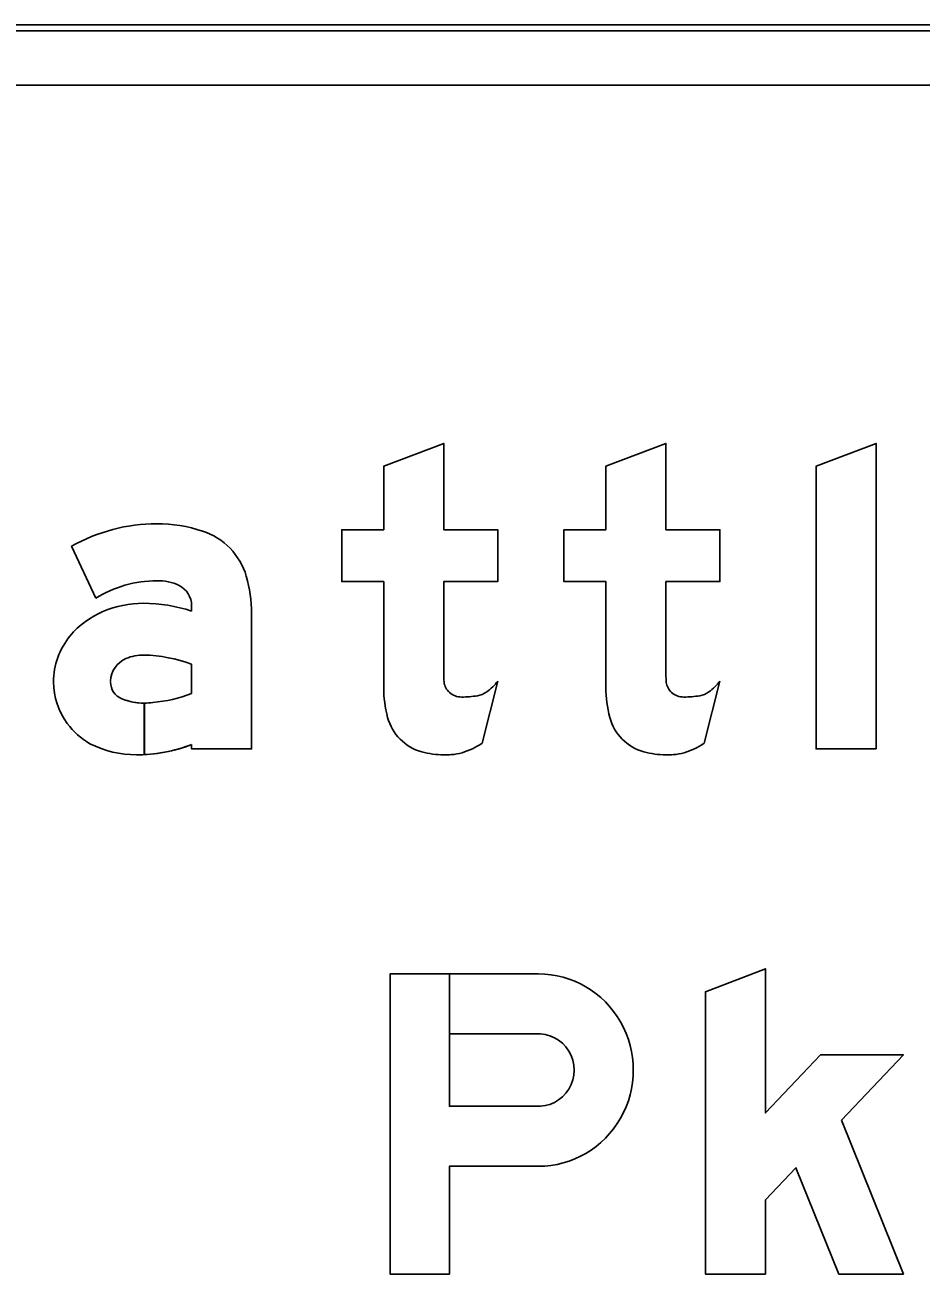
# Model space of a CAD drawing. Extents: x 1806251 to 1809821, y 414895 to 422886.
# Drawn here: x 1809677.7657 to 1809678.0641, y 414982.5948 to 414983.011 of the extents above; entities that cross this region are included whole.
import ezdxf

# ---------------------------------------------------------------- set-up
doc = ezdxf.new("R2010")
doc.units = 0
for name, color, linetype in [('GSBWFILL', 7, 'Continuous'), ('GSCOLORFILL', 7, 'Continuous'), ('GSOUTLINE', 7, 'Continuous')]:
    doc.layers.add(name, color=color, linetype=linetype)

msp = doc.modelspace()

# ---------------------------------------------------------------- linework, layer by layer
at = {"layer": 'GSBWFILL'}
for p, q in [((1809678.615, 414983.011), (1809676.574, 414983.011)), ((1809676.574, 414982.991), (1809678.615, 414982.991)), ((1809677.91789, 414982.77166), (1809677.92315, 414982.79237)), ((1809677.99189, 414982.77166), (1809677.99715, 414982.79237))]:
    msp.add_line(p, q, dxfattribs=at)
for points in [[(1809677.90515, 414982.7963), (1809677.90515, 414982.82555), (1809677.92315, 414982.82555), (1809677.92315, 414982.8428), (1809677.90515, 414982.8428), (1809677.90515, 414982.87155), (1809677.88515, 414982.86397), (1809677.88515, 414982.8428), (1809677.87115, 414982.8428), (1809677.87115, 414982.82555), (1809677.88515, 414982.82555), (1809677.88515, 414982.79026)], [(1809677.97915, 414982.7963), (1809677.97915, 414982.82555), (1809677.99715, 414982.82555), (1809677.99715, 414982.8428), (1809677.97915, 414982.8428), (1809677.97915, 414982.87155), (1809677.95915, 414982.86397), (1809677.95915, 414982.8428), (1809677.94515, 414982.8428), (1809677.94515, 414982.82555), (1809677.95915, 414982.82555), (1809677.95915, 414982.79026)], [(1809677.78117, 414982.83729), (1809677.7892, 414982.81996)], [(1809677.82115, 414982.81752), (1809677.82115, 414982.81568)], [(1809677.82115, 414982.7712), (1809677.82115, 414982.7698), (1809677.84115, 414982.7698), (1809677.84115, 414982.81493)], [(1809677.82115, 414982.79798), (1809677.82115, 414982.78826)], [(1809677.8054, 414982.76787), (1809677.8054, 414982.78503)], [(1809677.80541, 414982.78503), (1809677.80541, 414982.76787)], [(1809677.88729, 414982.6948), (1809677.88729, 414982.5948), (1809677.90701, 414982.5948), (1809677.90701, 414982.63072), (1809677.93668, 414982.63072)], [(1809677.93565, 414982.65072), (1809677.90701, 414982.65072), (1809677.90701, 414982.6948), (1809677.88729, 414982.6948)], [(1809677.93668, 414982.6948), (1809677.90701, 414982.6948), (1809677.90701, 414982.6748), (1809677.93565, 414982.6748)]]:
    msp.add_lwpolyline(points, dxfattribs=at)
for points in [[(1809678.04915, 414982.7698), (1809678.04915, 414982.87155), (1809678.02915, 414982.86397), (1809678.02915, 414982.7698)], [(1809678.03763, 414982.64611), (1809678.05829, 414982.6678), (1809678.03067, 414982.6678), (1809678.01229, 414982.6485), (1809678.01229, 414982.69655), (1809677.99229, 414982.68884), (1809677.99229, 414982.5948), (1809678.01229, 414982.5948), (1809678.01229, 414982.6195), (1809678.02248, 414982.6302), (1809678.03673, 414982.5948), (1809678.05829, 414982.5948)]]:
    msp.add_lwpolyline(points, close=True, dxfattribs=at)
for centre, major_axis, ratio, start_param, end_param in [((1809677.80954, 414982.78748), (0, 0.05732), 0.999998, 0, 0.517719), ((1809677.80954, 414982.79585), (0, 0.04895), 0.999998, 5.96613, 6.283185), ((1809677.81778, 414982.82099), (0, 0.0225), 0.999998, 4.997165, 5.96613), ((1809677.80954, 414982.78748), (0, 0.03832), 0.999998, 0, 0.559495), ((1809677.81025, 414982.81067), (0, 0.01515), 0.999998, 5.822746, 6.330435), ((1809677.81365, 414982.81752), (0, 0.0075), 0.999998, 4.712389, 5.822746), ((1809677.79708, 414982.81493), (0, 0.04407), 0.999998, 4.712389, 4.997165), ((1809677.80276, 414982.78911), (0, 0.02868), 0.999998, 0.399285, 0.87593), ((1809677.80511, 414982.78401), (0, 0.03429), 0.999998, 0, 0.404512), ((1809677.80511, 414982.76781), (0, 0.05049), 0.999998, 5.959871, 6.283185), ((1809677.79924, 414982.79205), (0, 0.02408), 0.999998, 0.87593, 1.570796), ((1809677.80265, 414982.79207), (0, 0.0085), 0.999998, 0.408547, 1.530785), ((1809677.80502, 414982.7866), (0, 0.01446), 0.999998, 6.259455, 6.691732), ((1809677.80397, 414982.75191), (0, 0.04917), 0.999998, 5.926185, 6.254823), ((1809678.03035, 414982.7963), (0, 0.1252), 0.999998, 1.570796, 1.606005), ((1809678.10435, 414982.7963), (0, 0.1252), 0.999998, 1.570796, 1.606005), ((1809677.79817, 414982.79205), (0, 0.02302), 0.999998, 1.570796, 2.21394), ((1809677.80321, 414982.79205), (0, 0.00905), 0.999998, 1.530785, 1.570796), ((1809677.80015, 414982.79205), (0, 0.006), 0.999998, 1.570796, 2.757027), ((1809677.92396, 414982.79026), (0, 0.03881), 0.999998, 1.570796, 1.830698), ((1809677.9109, 414982.79287), (0, 0.00575), 0.999998, 1.74085, 2.407828), ((1809677.90999, 414982.80218), (0, 0.01642), 0.999998, 3.756278, 4.071638), ((1809677.99796, 414982.79026), (0, 0.03881), 0.999998, 1.570796, 1.830698), ((1809677.9849, 414982.79287), (0, 0.00575), 0.999998, 1.74085, 2.407828), ((1809677.98399, 414982.80218), (0, 0.01642), 0.999998, 3.756278, 4.071638), ((1809677.8054, 414982.80503), (0, 0.02), 0.999998, 2.757027, 3.141593), ((1809677.80424, 414982.83128), (0, 0.04622), 0.999998, 3.228562, 3.516221), ((1809677.91108, 414982.79307), (0, 0.00602), 0.999998, 2.407828, 3.141593), ((1809677.91108, 414982.81863), (0, 0.03158), 0.999998, 3.141593, 3.310762), ((1809677.91513, 414982.79489), (0, 0.0075), 0.999998, 3.310762, 3.756278), ((1809677.98508, 414982.79307), (0, 0.00602), 0.999998, 2.407828, 3.141593), ((1809677.98508, 414982.81863), (0, 0.03158), 0.999998, 3.141593, 3.310762), ((1809677.98913, 414982.79489), (0, 0.0075), 0.999998, 3.310762, 3.756278), ((1809677.8054, 414982.80503), (0, 0.02), 0.999998, 3.141843, 3.28451), ((1809677.80021, 414982.79358), (0, 0.02557), 0.999998, 2.21394, 2.611125), ((1809677.90216, 414982.78446), (0, 0.01625), 0.999998, 1.830698, 2.869526), ((1809677.97616, 414982.78446), (0, 0.01625), 0.999998, 1.830698, 2.869526), ((1809677.80283, 414982.80221), (0, 0.03441), 0.999998, 2.672443, 3.141593), ((1809677.80283, 414982.81885), (0, 0.05104), 0.999998, 3.192057, 3.508644), ((1809677.90451, 414982.79134), (0, 0.02379), 0.999998, 3.427755, 3.738844), ((1809677.97851, 414982.79134), (0, 0.02379), 0.999998, 3.427755, 3.738844), ((1809677.80283, 414982.81885), (0, 0.05104), 0.999998, 3.141593, 3.191959), ((1809677.90515, 414982.79519), (0, 0.02738), 0.999998, 2.869526, 3.141593), ((1809677.90515, 414982.80724), (0, 0.03944), 0.999998, 3.141593, 3.205734), ((1809677.90664, 414982.7841), (0, 0.01625), 0.999998, 3.205734, 3.427755), ((1809677.97915, 414982.79519), (0, 0.02738), 0.999998, 2.869526, 3.141593), ((1809677.97915, 414982.80724), (0, 0.03944), 0.999998, 3.141593, 3.205734), ((1809677.98064, 414982.7841), (0, 0.01625), 0.999998, 3.205734, 3.427755), ((1809677.9367, 414982.66276), (0, 0.03204), 0.985873, 3.140988, 6.28379), ((1809677.93666, 414982.66276), (0, 0.01208), 0.985873, 3.056611, 6.368167)]:
    msp.add_ellipse(centre, major_axis=major_axis, ratio=ratio, start_param=start_param, end_param=end_param, dxfattribs=at)
at = {"layer": 'GSCOLORFILL'}
for p, q in [((1809678.615, 414983.011), (1809676.574, 414983.011)), ((1809678.615, 414983.011), (1809676.574, 414983.011)), ((1809678.615, 414983.011), (1809676.574, 414983.011)), ((1809676.574, 414983.009), (1809678.615, 414983.009)), ((1809676.574, 414982.991), (1809678.615, 414982.991)), ((1809677.91789, 414982.77166), (1809677.92315, 414982.79237)), ((1809677.99189, 414982.77166), (1809677.99715, 414982.79237))]:
    msp.add_line(p, q, dxfattribs=at)
for points in [[(1809677.90515, 414982.7963), (1809677.90515, 414982.82555), (1809677.92315, 414982.82555), (1809677.92315, 414982.8428), (1809677.90515, 414982.8428), (1809677.90515, 414982.87155), (1809677.88515, 414982.86397), (1809677.88515, 414982.8428), (1809677.87115, 414982.8428), (1809677.87115, 414982.82555), (1809677.88515, 414982.82555), (1809677.88515, 414982.79026)], [(1809677.97915, 414982.7963), (1809677.97915, 414982.82555), (1809677.99715, 414982.82555), (1809677.99715, 414982.8428), (1809677.97915, 414982.8428), (1809677.97915, 414982.87155), (1809677.95915, 414982.86397), (1809677.95915, 414982.8428), (1809677.94515, 414982.8428), (1809677.94515, 414982.82555), (1809677.95915, 414982.82555), (1809677.95915, 414982.79026)], [(1809677.78117, 414982.83729), (1809677.7892, 414982.81996)], [(1809677.82115, 414982.81752), (1809677.82115, 414982.81568)], [(1809677.82115, 414982.7712), (1809677.82115, 414982.7698), (1809677.84115, 414982.7698), (1809677.84115, 414982.81493)], [(1809677.82115, 414982.79798), (1809677.82115, 414982.78826)], [(1809677.8054, 414982.76787), (1809677.8054, 414982.78503)], [(1809677.80541, 414982.78503), (1809677.80541, 414982.76787)], [(1809677.88729, 414982.6948), (1809677.88729, 414982.5948), (1809677.90701, 414982.5948), (1809677.90701, 414982.63072), (1809677.93668, 414982.63072)], [(1809677.93565, 414982.65072), (1809677.90701, 414982.65072), (1809677.90701, 414982.6948), (1809677.88729, 414982.6948)], [(1809677.93668, 414982.6948), (1809677.90701, 414982.6948), (1809677.90701, 414982.6748), (1809677.93565, 414982.6748)]]:
    msp.add_lwpolyline(points, dxfattribs=at)
for points in [[(1809678.04915, 414982.7698), (1809678.04915, 414982.87155), (1809678.02915, 414982.86397), (1809678.02915, 414982.7698)], [(1809678.03763, 414982.64611), (1809678.05829, 414982.6678), (1809678.03067, 414982.6678), (1809678.01229, 414982.6485), (1809678.01229, 414982.69655), (1809677.99229, 414982.68884), (1809677.99229, 414982.5948), (1809678.01229, 414982.5948), (1809678.01229, 414982.6195), (1809678.02248, 414982.6302), (1809678.03673, 414982.5948), (1809678.05829, 414982.5948)]]:
    msp.add_lwpolyline(points, close=True, dxfattribs=at)
for centre, major_axis, ratio, start_param, end_param in [((1809677.80954, 414982.78748), (0, 0.05732), 0.999998, 0, 0.517719), ((1809677.80954, 414982.79585), (0, 0.04895), 0.999998, 5.96613, 6.283185), ((1809677.81778, 414982.82099), (0, 0.0225), 0.999998, 4.997165, 5.96613), ((1809677.80954, 414982.78748), (0, 0.03832), 0.999998, 0, 0.559495), ((1809677.81025, 414982.81067), (0, 0.01515), 0.999998, 5.822746, 6.330435), ((1809677.81365, 414982.81752), (0, 0.0075), 0.999998, 4.712389, 5.822746), ((1809677.79708, 414982.81493), (0, 0.04407), 0.999998, 4.712389, 4.997165), ((1809677.80276, 414982.78911), (0, 0.02868), 0.999998, 0.399285, 0.87593), ((1809677.80511, 414982.78401), (0, 0.03429), 0.999998, 0, 0.404512), ((1809677.80511, 414982.76781), (0, 0.05049), 0.999998, 5.959871, 6.283185), ((1809677.79924, 414982.79205), (0, 0.02408), 0.999998, 0.87593, 1.570796), ((1809677.80265, 414982.79207), (0, 0.0085), 0.999998, 0.408547, 1.530785), ((1809677.80502, 414982.7866), (0, 0.01446), 0.999998, 6.259455, 6.691732), ((1809677.80397, 414982.75191), (0, 0.04917), 0.999998, 5.926185, 6.254823), ((1809678.03035, 414982.7963), (0, 0.1252), 0.999998, 1.570796, 1.606005), ((1809678.10435, 414982.7963), (0, 0.1252), 0.999998, 1.570796, 1.606005), ((1809677.79817, 414982.79205), (0, 0.02302), 0.999998, 1.570796, 2.21394), ((1809677.80321, 414982.79205), (0, 0.00905), 0.999998, 1.530785, 1.570796), ((1809677.80015, 414982.79205), (0, 0.006), 0.999998, 1.570796, 2.757027), ((1809677.92396, 414982.79026), (0, 0.03881), 0.999998, 1.570796, 1.830698), ((1809677.9109, 414982.79287), (0, 0.00575), 0.999998, 1.74085, 2.407828), ((1809677.90999, 414982.80218), (0, 0.01642), 0.999998, 3.756278, 4.071638), ((1809677.99796, 414982.79026), (0, 0.03881), 0.999998, 1.570796, 1.830698), ((1809677.9849, 414982.79287), (0, 0.00575), 0.999998, 1.74085, 2.407828), ((1809677.98399, 414982.80218), (0, 0.01642), 0.999998, 3.756278, 4.071638), ((1809677.8054, 414982.80503), (0, 0.02), 0.999998, 2.757027, 3.141593), ((1809677.80424, 414982.83128), (0, 0.04622), 0.999998, 3.228562, 3.516221), ((1809677.91108, 414982.79307), (0, 0.00602), 0.999998, 2.407828, 3.141593), ((1809677.91108, 414982.81863), (0, 0.03158), 0.999998, 3.141593, 3.310762), ((1809677.91513, 414982.79489), (0, 0.0075), 0.999998, 3.310762, 3.756278), ((1809677.98508, 414982.79307), (0, 0.00602), 0.999998, 2.407828, 3.141593), ((1809677.98508, 414982.81863), (0, 0.03158), 0.999998, 3.141593, 3.310762), ((1809677.98913, 414982.79489), (0, 0.0075), 0.999998, 3.310762, 3.756278), ((1809677.8054, 414982.80503), (0, 0.02), 0.999998, 3.141843, 3.28451), ((1809677.80021, 414982.79358), (0, 0.02557), 0.999998, 2.21394, 2.611125), ((1809677.90216, 414982.78446), (0, 0.01625), 0.999998, 1.830698, 2.869526), ((1809677.97616, 414982.78446), (0, 0.01625), 0.999998, 1.830698, 2.869526), ((1809677.80283, 414982.80221), (0, 0.03441), 0.999998, 2.672443, 3.141593), ((1809677.80283, 414982.81885), (0, 0.05104), 0.999998, 3.192057, 3.508644), ((1809677.90451, 414982.79134), (0, 0.02379), 0.999998, 3.427755, 3.738844), ((1809677.97851, 414982.79134), (0, 0.02379), 0.999998, 3.427755, 3.738844), ((1809677.80283, 414982.81885), (0, 0.05104), 0.999998, 3.141593, 3.191959), ((1809677.90515, 414982.79519), (0, 0.02738), 0.999998, 2.869526, 3.141593), ((1809677.90515, 414982.80724), (0, 0.03944), 0.999998, 3.141593, 3.205734), ((1809677.90664, 414982.7841), (0, 0.01625), 0.999998, 3.205734, 3.427755), ((1809677.97915, 414982.79519), (0, 0.02738), 0.999998, 2.869526, 3.141593), ((1809677.97915, 414982.80724), (0, 0.03944), 0.999998, 3.141593, 3.205734), ((1809677.98064, 414982.7841), (0, 0.01625), 0.999998, 3.205734, 3.427755), ((1809677.9367, 414982.66276), (0, 0.03204), 0.985873, 3.140988, 6.28379), ((1809677.93666, 414982.66276), (0, 0.01208), 0.985873, 3.056611, 6.368167)]:
    msp.add_ellipse(centre, major_axis=major_axis, ratio=ratio, start_param=start_param, end_param=end_param, dxfattribs=at)
at = {"layer": 'GSOUTLINE'}
for p, q in [((1809678.615, 414983.011), (1809676.574, 414983.011)), ((1809678.615, 414982.991), (1809676.574, 414982.991)), ((1809677.91789, 414982.77166), (1809677.92315, 414982.79237)), ((1809677.99189, 414982.77166), (1809677.99715, 414982.79237)), ((1809677.90701, 414982.65072), (1809677.93565, 414982.65072)), ((1809677.90701, 414982.63072), (1809677.93668, 414982.63072))]:
    msp.add_line(p, q, dxfattribs=at)
for points in [[(1809677.90515, 414982.7963), (1809677.90515, 414982.82555), (1809677.92315, 414982.82555), (1809677.92315, 414982.8428), (1809677.90515, 414982.8428), (1809677.90515, 414982.87155), (1809677.88515, 414982.86397), (1809677.88515, 414982.8428), (1809677.87115, 414982.8428), (1809677.87115, 414982.82555), (1809677.88515, 414982.82555), (1809677.88515, 414982.79026)], [(1809677.97915, 414982.7963), (1809677.97915, 414982.82555), (1809677.99715, 414982.82555), (1809677.99715, 414982.8428), (1809677.97915, 414982.8428), (1809677.97915, 414982.87155), (1809677.95915, 414982.86397), (1809677.95915, 414982.8428), (1809677.94515, 414982.8428), (1809677.94515, 414982.82555), (1809677.95915, 414982.82555), (1809677.95915, 414982.79026)], [(1809677.78117, 414982.83729), (1809677.7892, 414982.81996)], [(1809677.82115, 414982.81752), (1809677.82115, 414982.81568)], [(1809677.82115, 414982.7712), (1809677.82115, 414982.7698), (1809677.84115, 414982.7698), (1809677.84115, 414982.81493)], [(1809677.82115, 414982.78826), (1809677.82115, 414982.79798)], [(1809677.93668, 414982.6948), (1809677.88729, 414982.6948), (1809677.88729, 414982.5948), (1809677.90701, 414982.5948), (1809677.90701, 414982.63072)], [(1809677.93565, 414982.6748), (1809677.90701, 414982.6748), (1809677.90701, 414982.65072)]]:
    msp.add_lwpolyline(points, dxfattribs=at)
for points in [[(1809678.04915, 414982.7698), (1809678.04915, 414982.87155), (1809678.02915, 414982.86397), (1809678.02915, 414982.7698)], [(1809678.03763, 414982.64611), (1809678.05829, 414982.6678), (1809678.03067, 414982.6678), (1809678.01229, 414982.6485), (1809678.01229, 414982.69655), (1809677.99229, 414982.68884), (1809677.99229, 414982.5948), (1809678.01229, 414982.5948), (1809678.01229, 414982.6195), (1809678.02248, 414982.6302), (1809678.03673, 414982.5948), (1809678.05829, 414982.5948)]]:
    msp.add_lwpolyline(points, close=True, dxfattribs=at)
for centre, major_axis, ratio, start_param, end_param in [((1809677.80954, 414982.78748), (0, 0.05732), 0.999998, 6.283185, 6.800904), ((1809677.80954, 414982.79585), (0, 0.04895), 0.999998, 5.96613, 6.283185), ((1809677.81778, 414982.82099), (0, 0.0225), 0.999998, 4.997165, 5.96613), ((1809677.80954, 414982.78748), (0, 0.03832), 0.999998, 0, 0.559495), ((1809677.81025, 414982.81067), (0, 0.01515), 0.999998, 5.822746, 6.330435), ((1809677.81365, 414982.81752), (0, 0.0075), 0.999998, 4.712389, 5.822746), ((1809677.79708, 414982.81493), (0, 0.04407), 0.999998, 4.712389, 4.997165), ((1809677.80276, 414982.78911), (0, 0.02868), 0.999998, 0.399285, 0.87593), ((1809677.80511, 414982.78401), (0, 0.03429), 0.999998, 0, 0.404512), ((1809677.80511, 414982.76781), (0, 0.05049), 0.999998, 5.959871, 6.283185), ((1809677.79924, 414982.79205), (0, 0.02408), 0.999998, 0.87593, 1.570796), ((1809677.80265, 414982.79207), (0, 0.0085), 0.999998, 0.408547, 1.530785), ((1809677.80502, 414982.7866), (0, 0.01446), 0.999998, 6.25958, 6.691732), ((1809677.80534, 414982.80031), (0, 0.00075), 0.999998, 6.254787, 6.25958), ((1809677.80397, 414982.75191), (0, 0.04917), 0.999998, 5.926185, 6.254787), ((1809678.03035, 414982.7963), (0, 0.1252), 0.999998, 1.570796, 1.606005), ((1809678.10435, 414982.7963), (0, 0.1252), 0.999998, 1.570796, 1.606005), ((1809677.79817, 414982.79205), (0, 0.02302), 0.999998, 1.570796, 2.21394), ((1809677.80321, 414982.79205), (0, 0.00905), 0.999998, 1.530785, 1.570796), ((1809677.80015, 414982.79205), (0, 0.006), 0.999998, 1.570796, 2.757027), ((1809677.92396, 414982.79026), (0, 0.03881), 0.999998, 1.570796, 1.830698), ((1809677.9109, 414982.79287), (0, 0.00575), 0.999998, 1.74085, 2.407828), ((1809677.90999, 414982.80218), (0, 0.01642), 0.999998, 3.756278, 4.071638), ((1809677.99796, 414982.79026), (0, 0.03881), 0.999998, 1.570796, 1.830698), ((1809677.9849, 414982.79287), (0, 0.00575), 0.999998, 1.74085, 2.407828), ((1809677.98399, 414982.80218), (0, 0.01642), 0.999998, 3.756278, 4.071638), ((1809677.8054, 414982.80503), (0, 0.02), 0.999998, 2.757027, 3.28451), ((1809677.80424, 414982.83128), (0, 0.04622), 0.999998, 3.228562, 3.516221), ((1809677.91108, 414982.79307), (0, 0.00602), 0.999998, 2.407828, 3.141593), ((1809677.91108, 414982.81863), (0, 0.03158), 0.999998, 3.141593, 3.310762), ((1809677.91513, 414982.79489), (0, 0.0075), 0.999998, 3.310762, 3.756278), ((1809677.98508, 414982.79307), (0, 0.00602), 0.999998, 2.407828, 3.141593), ((1809677.98508, 414982.81863), (0, 0.03158), 0.999998, 3.141593, 3.310762), ((1809677.98913, 414982.79489), (0, 0.0075), 0.999998, 3.310762, 3.756278), ((1809677.80021, 414982.79358), (0, 0.02557), 0.999998, 2.21394, 2.611125), ((1809677.90216, 414982.78446), (0, 0.01625), 0.999998, 1.830698, 2.869526), ((1809677.97616, 414982.78446), (0, 0.01625), 0.999998, 1.830698, 2.869526), ((1809677.80283, 414982.80221), (0, 0.03441), 0.999998, 2.672443, 3.141593), ((1809677.80283, 414982.81885), (0, 0.05104), 0.999998, 3.141593, 3.508644), ((1809677.90451, 414982.79134), (0, 0.02379), 0.999998, 3.427755, 3.738844), ((1809677.97851, 414982.79134), (0, 0.02379), 0.999998, 3.427755, 3.738844), ((1809677.90515, 414982.79519), (0, 0.02738), 0.999998, 2.869526, 3.141593), ((1809677.90515, 414982.80724), (0, 0.03944), 0.999998, 3.141593, 3.205734), ((1809677.90664, 414982.7841), (0, 0.01625), 0.999998, 3.205734, 3.427755), ((1809677.97915, 414982.79519), (0, 0.02738), 0.999998, 2.869526, 3.141593), ((1809677.97915, 414982.80724), (0, 0.03944), 0.999998, 3.141593, 3.205734), ((1809677.98064, 414982.7841), (0, 0.01625), 0.999998, 3.205734, 3.427755), ((1809677.9367, 414982.66276), (0, 0.03204), 0.985873, 3.140988, 6.28379), ((1809677.93666, 414982.66276), (0, 0.01208), 0.985873, 3.056611, 6.368167)]:
    msp.add_ellipse(centre, major_axis=major_axis, ratio=ratio, start_param=start_param, end_param=end_param, dxfattribs=at)

doc.saveas('drawing.dxf')
